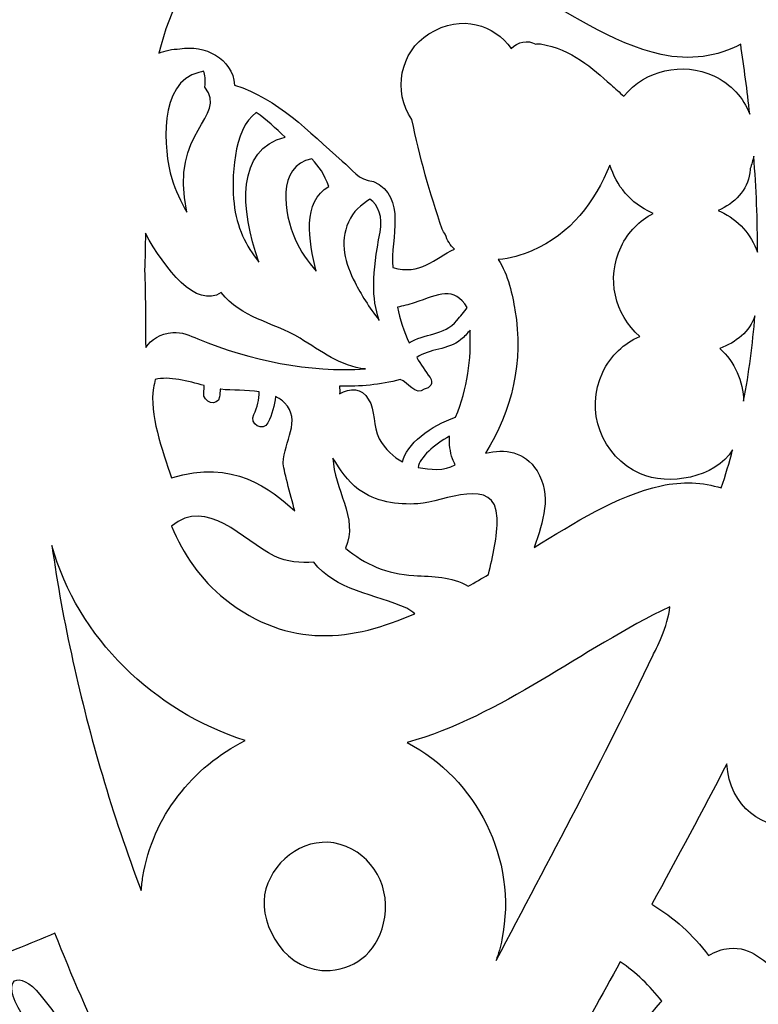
# Model space of a CAD drawing. Header units: millimetres. Extents: x -482 to 545, y -423 to 387.
# Tile 282 of 487: x 338 to 364, y 164 to 200. Entities that reach past the tile are written whole.
import ezdxf

# ---------------------------------------------------------------- set-up
doc = ezdxf.new("R2010")
doc.units = ezdxf.units.MM
doc.header["$MEASUREMENT"] = 0
doc.layers.add('Layer 1', color=7, linetype='Continuous')

msp = doc.modelspace()

# ---------------------------------------------------------------- linework, layer by layer
at = {"layer": 'Layer 1'}
for points, knots in [([(533.7913, 247.7796), (526.499, 265.0213), (516.0589, 280.5054), (502.762, 293.8027), (502.762, 293.8027), (489.4651, 307.0992), (473.981, 317.5393), (456.7393, 324.8316), (456.7393, 324.8316), (438.8884, 332.3821), (419.9266, 336.2104), (400.3806, 336.2104), (400.3806, 336.2104), (380.8342, 336.2104), (361.8724, 332.3821), (344.0219, 324.8316), (344.0219, 324.8316), (326.7806, 317.5393), (311.2961, 307.0992), (297.9992, 293.8027), (297.9992, 293.8027), (284.7023, 280.5054), (274.2625, 265.0213), (266.9699, 247.7796), (266.9699, 247.7796), (259.4194, 229.9291), (255.5914, 210.9673), (255.5914, 191.4209), (255.5914, 191.4209), (255.5914, 171.8749), (259.4194, 152.9128), (266.9699, 135.0622), (266.9699, 135.0622), (274.2625, 117.8205), (284.7023, 102.3364), (297.9992, 89.0395), (297.9992, 89.0395), (309.6119, 77.4264), (322.8944, 67.996), (337.5576, 60.9348), (337.5576, 60.9348), (337.5576, 60.9344), (337.5572, 60.9341), (337.5572, 60.9341), (337.5572, 60.9341), (337.5801, 60.9228), (337.6034, 60.9118), (337.6267, 60.9009), (337.6267, 60.9009), (337.6588, 60.8854), (337.6902, 60.8691), (337.722, 60.8536), (337.722, 60.8536), (337.7223, 60.8543), (337.7223, 60.8547), (337.7227, 60.855), (337.7227, 60.855), (338.2487, 60.6024), (338.775, 60.3513), (339.3045, 60.105), (339.3045, 60.105), (339.1366, 59.9558), (338.9644, 59.8352), (338.83, 59.7646), (338.83, 59.7646), (337.8994, 59.2739), (339.4442, 58.1817), (340.6066, 58.6646), (340.6066, 58.6646), (340.9227, 58.7962), (341.1824, 58.9624), (341.4043, 59.1504), (341.4043, 59.1504), (341.7835, 58.9807), (342.1627, 58.8121), (342.5437, 58.6459), (342.5437, 58.6459), (342.386, 58.5172), (342.2248, 58.3979), (342.0618, 58.2925), (342.0618, 58.2925), (340.776, 57.4606), (341.9535, 56.2379), (343.2465, 57.0743), (343.2465, 57.0743), (343.6504, 57.3357), (344.018, 57.5982), (344.3499, 57.8737), (344.3499, 57.8737), (344.7923, 57.6874), (345.2358, 57.5033), (345.6803, 57.322), (345.6803, 57.322), (344.3697, 56.5667), (345.0467, 54.9118), (346.6303, 55.7038), (346.6303, 55.7038), (347.0974, 55.937), (347.483, 56.1931), (347.8093, 56.4728), (347.8093, 56.4728), (348.2055, 56.3183), (348.6023, 56.1656), (348.9996, 56.0142), (348.9996, 56.0142), (348.8853, 55.9176), (348.7681, 55.8237), (348.6436, 55.7376), (348.6436, 55.7376), (347.1549, 54.7054), (347.6611, 53.3793), (349.0828, 53.9575), (349.0828, 53.9575), (349.8575, 54.2729), (350.5278, 54.7082), (351.0919, 55.2371), (351.0919, 55.2371), (352.2762, 54.8074), (353.465, 54.3936), (354.6585, 53.9963), (354.6585, 53.9963), (355.1435, 52.98), (355.8547, 52.1097), (356.8908, 51.5244), (356.8908, 51.5244), (358.4434, 50.6471), (360.3618, 50.4657), (362.1017, 50.2625), (362.1017, 50.2625), (364.0914, 50.0301), (365.5597, 49.9112), (367.4855, 49.9845), (367.4855, 49.9845), (367.3504, 49.8731), (367.2117, 49.7595), (367.0653, 49.6399), (367.0653, 49.6399), (366.6769, 49.3227), (366.9006, 48.8345), (367.5945, 49.1047), (367.5945, 49.1047), (368.5279, 49.4691), (369.3922, 49.8674), (370.2054, 50.326), (370.2054, 50.326), (371.0291, 50.1528), (371.9044, 50.1108), (372.7549, 50.1299), (372.7549, 50.1299), (372.0374, 49.5834), (371.215, 49.1008), (370.2294, 48.7093), (370.2294, 48.7093), (369.7771, 48.5293), (369.9225, 48.0654), (370.3525, 48.1236), (370.3525, 48.1236), (371.3741, 48.2619), (372.3831, 48.5068), (373.3402, 48.8574), (373.3402, 48.8574), (374.1057, 48.686), (374.9196, 48.6309), (375.7182, 48.6362), (375.7182, 48.6362), (375.1792, 48.3699), (374.5393, 48.1071), (373.7497, 47.8262), (373.7497, 47.8262), (373.44, 47.7084), (373.5321, 47.2025), (373.8877, 47.2484), (373.8877, 47.2484), (375.6798, 47.4802), (377.3968, 47.5557), (378.9049, 48.2132), (378.9049, 48.2132), (379.3593, 48.1459), (379.8143, 48.0813), (380.2698, 48.0178), (380.2698, 48.0178), (379.966, 47.7631), (379.6595, 47.52), (379.3547, 47.2943), (379.3547, 47.2943), (378.8816, 46.944), (379.0132, 46.2006), (379.687, 46.1601), (379.687, 46.1601), (381.1009, 46.0747), (388.0887, 44.8075), (391.5749, 44.7747), (391.5749, 44.7747), (391.5731, 44.4724), (391.8663, 44.1792), (392.1732, 44.4018), (392.1732, 44.4018), (393.717, 45.4693), (394.7037, 46.5876), (395.8082, 47.9935), (395.8082, 47.9935), (395.9222, 47.9257), (396.0382, 47.8633), (396.1582, 47.809), (396.1582, 47.809), (395.4604, 46.7002), (394.6917, 45.8719), (393.6891, 44.9755), (393.6891, 44.9755), (393.2876, 44.6163), (393.8803, 44.0279), (394.2796, 44.3849), (394.2796, 44.3849), (395.3789, 45.3677), (396.2178, 46.2945), (396.9756, 47.5423), (396.9756, 47.5423), (397.093, 47.5165), (397.2112, 47.4943), (397.3312, 47.477), (397.3312, 47.477), (396.9936, 46.4342), (396.367, 45.5551), (395.4869, 44.8731), (395.4869, 44.8731), (395.0621, 44.5444), (395.6572, 43.9577), (396.077, 44.2826), (396.077, 44.2826), (397.1061, 45.0799), (397.8279, 46.1728), (398.1831, 47.417), (398.1831, 47.417), (398.3119, 47.4163), (398.4407, 47.4188), (398.5691, 47.4244), (398.5691, 47.4244), (398.2734, 46.4712), (397.8025, 45.6048), (397.1375, 44.8375), (397.1375, 44.8375), (396.7875, 44.4329), (397.376, 43.8399), (397.728, 44.247), (397.728, 44.247), (398.3475, 44.962), (398.7462, 45.7823), (399.0972, 46.6416), (399.0972, 46.6416), (399.3395, 46.6388), (401.0516, 46.6346), (401.664, 46.6416), (401.664, 46.6416), (402.015, 45.7823), (402.4136, 44.962), (403.0328, 44.247), (403.0328, 44.247), (403.3852, 43.8399), (403.9736, 44.4329), (403.6233, 44.8375), (403.6233, 44.8375), (402.9587, 45.6048), (402.4877, 46.4712), (402.1921, 47.4244), (402.1921, 47.4244), (402.3205, 47.4188), (402.4493, 47.4163), (402.578, 47.417), (402.578, 47.417), (402.9333, 46.1728), (403.6551, 45.0799), (404.6841, 44.2826), (404.6841, 44.2826), (405.1036, 43.9577), (405.6991, 44.5444), (405.2747, 44.8731), (405.2747, 44.8731), (404.3945, 45.5551), (403.7676, 46.4342), (403.43, 47.477), (403.43, 47.477), (403.5499, 47.4943), (403.6681, 47.5165), (403.7856, 47.5423), (403.7856, 47.5423), (404.5434, 46.2945), (405.3823, 45.3677), (406.4815, 44.3849), (406.4815, 44.3849), (406.8809, 44.0279), (407.4735, 44.6163), (407.0717, 44.9755), (407.0717, 44.9755), (406.0698, 45.8719), (405.3008, 46.7002), (404.6026, 47.809), (404.6026, 47.809), (404.7229, 47.8633), (404.839, 47.9257), (404.9533, 47.9935), (404.9533, 47.9935), (406.0575, 46.5876), (407.0442, 45.4693), (408.588, 44.4018), (408.588, 44.4018), (408.8949, 44.1792), (409.188, 44.4724), (409.1863, 44.7747), (409.1863, 44.7747), (412.6724, 44.8075), (419.6599, 46.0747), (421.0742, 46.1601), (421.0742, 46.1601), (421.748, 46.2006), (421.8796, 46.944), (421.4065, 47.2943), (421.4065, 47.2943), (421.1017, 47.52), (420.7951, 47.7631), (420.4914, 48.0178), (420.4914, 48.0178), (420.9468, 48.0813), (421.4023, 48.1459), (421.8566, 48.2132), (421.8566, 48.2132), (423.3644, 47.5557), (425.0814, 47.4802), (426.8735, 47.2484), (426.8735, 47.2484), (427.2291, 47.2025), (427.3212, 47.7084), (427.0114, 47.8262), (427.0114, 47.8262), (426.2223, 48.1071), (425.5816, 48.3699), (425.0429, 48.6362), (425.0429, 48.6362), (425.842, 48.6309), (426.6555, 48.686), (427.421, 48.8574), (427.421, 48.8574), (428.3777, 48.5068), (429.3867, 48.2619), (430.409, 48.1236), (430.409, 48.1236), (430.8391, 48.0654), (430.9841, 48.5293), (430.5314, 48.7093), (430.5314, 48.7093), (429.5461, 49.1008), (428.7238, 49.5834), (428.0063, 50.1299), (428.0063, 50.1299), (428.8568, 50.1108), (429.7324, 50.1528), (430.5561, 50.326), (430.5561, 50.326), (431.3689, 49.8674), (432.2332, 49.4691), (433.1667, 49.1047), (433.1667, 49.1047), (433.8606, 48.8345), (434.0843, 49.3227), (433.6955, 49.6399), (433.6955, 49.6399), (433.5495, 49.7595), (433.4112, 49.8731), (433.2761, 49.9845), (433.2761, 49.9845), (435.2015, 49.9112), (436.6694, 50.0301), (438.6594, 50.2625), (438.6594, 50.2625), (440.3993, 50.4657), (442.3177, 50.6471), (443.8703, 51.5244), (443.8703, 51.5244), (444.9064, 52.1097), (445.6176, 52.98), (446.1027, 53.9963), (446.1027, 53.9963), (447.2958, 54.3936), (448.485, 54.8074), (449.6693, 55.2371), (449.6693, 55.2371), (450.2334, 54.7082), (450.9037, 54.2729), (451.6787, 53.9575), (451.6787, 53.9575), (453.1, 53.3793), (453.6063, 54.7054), (452.1172, 55.7376), (452.1172, 55.7376), (451.993, 55.8237), (451.8756, 55.9176), (451.7616, 56.0142), (451.7616, 56.0142), (452.1588, 56.1656), (452.5557, 56.3183), (452.9519, 56.4728), (452.9519, 56.4728), (453.2782, 56.1931), (453.6641, 55.937), (454.1309, 55.7038), (454.1309, 55.7038), (455.7141, 54.9118), (456.3915, 56.5667), (455.0809, 57.322), (455.0809, 57.322), (455.525, 57.5033), (455.9685, 57.6874), (456.4116, 57.8737), (456.4116, 57.8737), (456.7432, 57.5982), (457.1108, 57.3357), (457.5151, 57.0743), (457.5151, 57.0743), (458.8076, 56.2379), (459.9856, 57.4606), (458.6993, 58.2925), (458.6993, 58.2925), (458.5364, 58.3979), (458.3751, 58.5172), (458.2174, 58.6459), (458.2174, 58.6459), (458.5984, 58.8121), (458.9777, 58.9807), (459.3566, 59.1504), (459.3566, 59.1504), (459.5788, 58.9624), (459.8388, 58.7962), (460.1542, 58.6646), (460.1542, 58.6646), (461.3169, 58.1817), (462.8618, 59.2739), (461.9308, 59.7646), (461.9308, 59.7646), (461.7964, 59.8352), (461.6246, 59.9558), (461.457, 60.105), (461.457, 60.105), (476.8138, 67.2502), (490.6896, 76.9671), (502.762, 89.0395), (502.762, 89.0395), (516.0589, 102.3364), (526.499, 117.8205), (533.7913, 135.0622), (533.7913, 135.0622), (541.3418, 152.9128), (545.1698, 171.8749), (545.1698, 191.4209), (545.1698, 191.4209), (545.1698, 210.9673), (541.3418, 229.9291), (533.7913, 247.7796)], [0, 0, 0, 0, 0.0086957, 0.0086957, 0.0086957, 0.0086957, 0.0173913, 0.0173913, 0.0173913, 0.0173913, 0.026087, 0.026087, 0.026087, 0.026087, 0.0347826, 0.0347826, 0.0347826, 0.0347826, 0.0434783, 0.0434783, 0.0434783, 0.0434783, 0.0521739, 0.0521739, 0.0521739, 0.0521739, 0.0608696, 0.0608696, 0.0608696, 0.0608696, 0.0695652, 0.0695652, 0.0695652, 0.0695652, 0.0782609, 0.0782609, 0.0782609, 0.0782609, 0.0869565, 0.0869565, 0.0869565, 0.0869565, 0.0956522, 0.0956522, 0.0956522, 0.0956522, 0.1043478, 0.1043478, 0.1043478, 0.1043478, 0.1130435, 0.1130435, 0.1130435, 0.1130435, 0.1217391, 0.1217391, 0.1217391, 0.1217391, 0.1304348, 0.1304348, 0.1304348, 0.1304348, 0.1391304, 0.1391304, 0.1391304, 0.1391304, 0.1478261, 0.1478261, 0.1478261, 0.1478261, 0.1565217, 0.1565217, 0.1565217, 0.1565217, 0.1652174, 0.1652174, 0.1652174, 0.1652174, 0.173913, 0.173913, 0.173913, 0.173913, 0.1826087, 0.1826087, 0.1826087, 0.1826087, 0.1913043, 0.1913043, 0.1913043, 0.1913043, 0.2, 0.2, 0.2, 0.2, 0.2086957, 0.2086957, 0.2086957, 0.2086957, 0.2173913, 0.2173913, 0.2173913, 0.2173913, 0.226087, 0.226087, 0.226087, 0.226087, 0.2347826, 0.2347826, 0.2347826, 0.2347826, 0.2434783, 0.2434783, 0.2434783, 0.2434783, 0.2521739, 0.2521739, 0.2521739, 0.2521739, 0.2608696, 0.2608696, 0.2608696, 0.2608696, 0.2695652, 0.2695652, 0.2695652, 0.2695652, 0.2782609, 0.2782609, 0.2782609, 0.2782609, 0.2869565, 0.2869565, 0.2869565, 0.2869565, 0.2956522, 0.2956522, 0.2956522, 0.2956522, 0.3043478, 0.3043478, 0.3043478, 0.3043478, 0.3130435, 0.3130435, 0.3130435, 0.3130435, 0.3217391, 0.3217391, 0.3217391, 0.3217391, 0.3304348, 0.3304348, 0.3304348, 0.3304348, 0.3391304, 0.3391304, 0.3391304, 0.3391304, 0.3478261, 0.3478261, 0.3478261, 0.3478261, 0.3565217, 0.3565217, 0.3565217, 0.3565217, 0.3652174, 0.3652174, 0.3652174, 0.3652174, 0.373913, 0.373913, 0.373913, 0.373913, 0.3826087, 0.3826087, 0.3826087, 0.3826087, 0.3913043, 0.3913043, 0.3913043, 0.3913043, 0.4, 0.4, 0.4, 0.4, 0.4086957, 0.4086957, 0.4086957, 0.4086957, 0.4173913, 0.4173913, 0.4173913, 0.4173913, 0.426087, 0.426087, 0.426087, 0.426087, 0.4347826, 0.4347826, 0.4347826, 0.4347826, 0.4434783, 0.4434783, 0.4434783, 0.4434783, 0.4521739, 0.4521739, 0.4521739, 0.4521739, 0.4608696, 0.4608696, 0.4608696, 0.4608696, 0.4695652, 0.4695652, 0.4695652, 0.4695652, 0.4782609, 0.4782609, 0.4782609, 0.4782609, 0.4869565, 0.4869565, 0.4869565, 0.4869565, 0.4956522, 0.4956522, 0.4956522, 0.4956522, 0.5043478, 0.5043478, 0.5043478, 0.5043478, 0.5130435, 0.5130435, 0.5130435, 0.5130435, 0.5217391, 0.5217391, 0.5217391, 0.5217391, 0.5304348, 0.5304348, 0.5304348, 0.5304348, 0.5391304, 0.5391304, 0.5391304, 0.5391304, 0.5478261, 0.5478261, 0.5478261, 0.5478261, 0.5565217, 0.5565217, 0.5565217, 0.5565217, 0.5652174, 0.5652174, 0.5652174, 0.5652174, 0.573913, 0.573913, 0.573913, 0.573913, 0.5826087, 0.5826087, 0.5826087, 0.5826087, 0.5913043, 0.5913043, 0.5913043, 0.5913043, 0.6, 0.6, 0.6, 0.6, 0.6086957, 0.6086957, 0.6086957, 0.6086957, 0.6173913, 0.6173913, 0.6173913, 0.6173913, 0.626087, 0.626087, 0.626087, 0.626087, 0.6347826, 0.6347826, 0.6347826, 0.6347826, 0.6434783, 0.6434783, 0.6434783, 0.6434783, 0.6521739, 0.6521739, 0.6521739, 0.6521739, 0.6608696, 0.6608696, 0.6608696, 0.6608696, 0.6695652, 0.6695652, 0.6695652, 0.6695652, 0.6782609, 0.6782609, 0.6782609, 0.6782609, 0.6869565, 0.6869565, 0.6869565, 0.6869565, 0.6956522, 0.6956522, 0.6956522, 0.6956522, 0.7043478, 0.7043478, 0.7043478, 0.7043478, 0.7130435, 0.7130435, 0.7130435, 0.7130435, 0.7217391, 0.7217391, 0.7217391, 0.7217391, 0.7304348, 0.7304348, 0.7304348, 0.7304348, 0.7391304, 0.7391304, 0.7391304, 0.7391304, 0.7478261, 0.7478261, 0.7478261, 0.7478261, 0.7565217, 0.7565217, 0.7565217, 0.7565217, 0.7652174, 0.7652174, 0.7652174, 0.7652174, 0.773913, 0.773913, 0.773913, 0.773913, 0.7826087, 0.7826087, 0.7826087, 0.7826087, 0.7913043, 0.7913043, 0.7913043, 0.7913043, 0.8, 0.8, 0.8, 0.8, 0.8086957, 0.8086957, 0.8086957, 0.8086957, 0.8173913, 0.8173913, 0.8173913, 0.8173913, 0.826087, 0.826087, 0.826087, 0.826087, 0.8347826, 0.8347826, 0.8347826, 0.8347826, 0.8434783, 0.8434783, 0.8434783, 0.8434783, 0.8521739, 0.8521739, 0.8521739, 0.8521739, 0.8608696, 0.8608696, 0.8608696, 0.8608696, 0.8695652, 0.8695652, 0.8695652, 0.8695652, 0.8782609, 0.8782609, 0.8782609, 0.8782609, 0.8869565, 0.8869565, 0.8869565, 0.8869565, 0.8956522, 0.8956522, 0.8956522, 0.8956522, 0.9043478, 0.9043478, 0.9043478, 0.9043478, 0.9130435, 0.9130435, 0.9130435, 0.9130435, 0.9217391, 0.9217391, 0.9217391, 0.9217391, 0.9304348, 0.9304348, 0.9304348, 0.9304348, 0.9391304, 0.9391304, 0.9391304, 0.9391304, 0.9478261, 0.9478261, 0.9478261, 0.9478261, 0.9565217, 0.9565217, 0.9565217, 0.9565217, 0.9652174, 0.9652174, 0.9652174, 0.9652174, 0.973913, 0.973913, 0.973913, 0.973913, 0.9826087, 0.9826087, 0.9826087, 0.9826087, 1, 1, 1, 1]), ([(355.8893, 201.4045), (357.4458, 200.4887), (359.1627, 199.2963), (360.9488, 198.9019), (360.9488, 198.9019), (361.9927, 198.6716), (363.0126, 198.8229), (363.842, 199.2787), (363.842, 199.2787), (363.9662, 198.4285), (364.0815, 197.5794), (364.1729, 196.7334), (364.1729, 196.7334), (363.9372, 197.3236), (363.4927, 197.8302), (362.8648, 198.1202), (362.8648, 198.1202), (361.7101, 198.6529), (360.3657, 198.3311), (359.5903, 197.3882), (359.5903, 197.3882), (359.434, 197.5155), (359.2756, 197.6577), (359.1126, 197.8048), (359.1126, 197.8048), (358.4487, 198.4038), (357.6966, 199.0825), (356.5561, 199.29), (356.5561, 199.29), (356.495, 199.3009), (356.4354, 199.2963), (356.3793, 199.2808), (356.3793, 199.2808), (356.0872, 199.4498), (355.7274, 199.3556), (355.485, 199.1256), (355.485, 199.1256), (354.8708, 199.968), (353.701, 200.4009), (352.4945, 199.6551), (352.4945, 199.6551), (351.4433, 199.0063), (351.166, 197.554), (351.8772, 196.5341), (351.8772, 196.5341), (352.1573, 195.1762), (352.5242, 193.8484), (352.9814, 192.5392), (352.9814, 192.5392), (353.0036, 192.475), (353.0413, 192.4101), (353.0886, 192.3522), (353.0886, 192.3522), (353.1623, 192.13), (353.2752, 191.9504), (353.4227, 191.8139), (353.4227, 191.8139), (352.6998, 191.4763), (352.1664, 190.8413), (351.1787, 191.1454), (351.1787, 191.1454), (351.0845, 192.2228), (351.7195, 193.6995), (350.4763, 194.2805), (350.4763, 194.2805), (349.9245, 194.3169), (349.6949, 194.7152), (349.3389, 195.0221), (349.3389, 195.0221), (348.0823, 196.1065), (347.0272, 197.276), (345.4196, 197.7861), (345.4196, 197.7861), (345.3518, 198.7742), (344.3108, 199.266), (343.4313, 199.1034), (343.4313, 199.1034), (343.1438, 199.1005), (342.8898, 199.0455), (342.6651, 198.9499), (342.6651, 198.9499), (343.056, 200.5526), (343.7679, 201.9968), (345.0763, 203.0347), (345.0763, 203.0347), (348.7844, 205.9691), (352.497, 203.4009), (355.8893, 201.4045)], [0, 0, 0, 0, 0.0434783, 0.0434783, 0.0434783, 0.0434783, 0.0869565, 0.0869565, 0.0869565, 0.0869565, 0.1304348, 0.1304348, 0.1304348, 0.1304348, 0.173913, 0.173913, 0.173913, 0.173913, 0.2173913, 0.2173913, 0.2173913, 0.2173913, 0.2608696, 0.2608696, 0.2608696, 0.2608696, 0.3043478, 0.3043478, 0.3043478, 0.3043478, 0.3478261, 0.3478261, 0.3478261, 0.3478261, 0.3913043, 0.3913043, 0.3913043, 0.3913043, 0.4347826, 0.4347826, 0.4347826, 0.4347826, 0.4782609, 0.4782609, 0.4782609, 0.4782609, 0.5217391, 0.5217391, 0.5217391, 0.5217391, 0.5652174, 0.5652174, 0.5652174, 0.5652174, 0.6086957, 0.6086957, 0.6086957, 0.6086957, 0.6521739, 0.6521739, 0.6521739, 0.6521739, 0.6956522, 0.6956522, 0.6956522, 0.6956522, 0.7391304, 0.7391304, 0.7391304, 0.7391304, 0.7826087, 0.7826087, 0.7826087, 0.7826087, 0.826087, 0.826087, 0.826087, 0.826087, 0.8695652, 0.8695652, 0.8695652, 0.8695652, 0.9130435, 0.9130435, 0.9130435, 0.9130435, 1, 1, 1, 1]), ([(343.6828, 193.1548), (343.4592, 193.5432), (343.2673, 193.9486), (343.1346, 194.385), (343.1346, 194.385), (342.8207, 195.4204), (342.6439, 197.9141), (344.1235, 198.2422), (344.1235, 198.2422), (344.1834, 198.2553), (344.2388, 198.2743), (344.291, 198.2969), (344.291, 198.2969), (344.351, 198.1653), (344.3704, 197.9783), (344.3394, 197.7131), (344.3394, 197.7131), (345.2033, 196.5888), (343.0302, 196.1672), (343.6828, 193.1548)], [0, 0, 0, 0, 0.1666667, 0.1666667, 0.1666667, 0.1666667, 0.3333333, 0.3333333, 0.3333333, 0.3333333, 0.5, 0.5, 0.5, 0.5, 0.6666667, 0.6666667, 0.6666667, 0.6666667, 1, 1, 1, 1]), ([(346.3054, 191.3426), (345.8313, 191.9275), (345.4958, 192.6059), (345.3991, 193.4741), (345.3991, 193.4741), (345.3056, 194.3133), (345.3547, 196.1989), (346.2091, 196.7853), (346.2091, 196.7853), (346.5862, 196.532), (346.9192, 196.2113), (347.2586, 195.8927), (347.2586, 195.8927), (345.4859, 195.4447), (345.6108, 193.2903), (346.3054, 191.3426)], [0, 0, 0, 0, 0.2, 0.2, 0.2, 0.2, 0.4, 0.4, 0.4, 0.4, 0.6, 0.6, 0.6, 0.6, 1, 1, 1, 1]), ([(348.3878, 191.0099), (348.0823, 191.3606), (347.8178, 191.743), (347.6273, 192.1713), (347.6273, 192.1713), (347.2103, 193.1086), (346.9351, 194.8503), (348.2291, 195.0997), (348.2291, 195.0997), (348.5078, 194.822), (348.6764, 194.5366), (348.8496, 194.0932), (348.8496, 194.0932), (347.8851, 193.5602), (348.1095, 192.1106), (348.3878, 191.0099)], [0, 0, 0, 0, 0.2, 0.2, 0.2, 0.2, 0.4, 0.4, 0.4, 0.4, 0.6, 0.6, 0.6, 0.6, 1, 1, 1, 1]), ([(364.1842, 194.7469), (364.242, 194.8968), (364.2861, 195.0492), (364.3165, 195.2038), (364.3165, 195.2038), (364.4089, 194.0343), (364.4586, 192.8694), (364.4523, 191.7081), (364.4523, 191.7081), (364.2262, 192.3339), (363.7704, 192.8758), (363.1128, 193.1795), (363.1128, 193.1795), (363.0835, 193.1929), (363.0535, 193.2028), (363.0239, 193.2151), (363.0239, 193.2151), (363.6173, 193.484), (364.0833, 193.944), (364.1757, 194.5945), (364.1757, 194.5945), (364.1831, 194.6474), (364.1849, 194.6979), (364.1842, 194.7469)], [0, 0, 0, 0, 0.1428571, 0.1428571, 0.1428571, 0.1428571, 0.2857143, 0.2857143, 0.2857143, 0.2857143, 0.4285714, 0.4285714, 0.4285714, 0.4285714, 0.5714286, 0.5714286, 0.5714286, 0.5714286, 0.7142857, 0.7142857, 0.7142857, 0.7142857, 1, 1, 1, 1]), ([(356.428, 183.7353), (355.975, 184.4588), (355.2621, 184.5407), (354.5512, 184.3858), (354.5512, 184.3858), (355.5305, 185.9225), (355.9458, 187.7563), (355.624, 189.5904), (355.624, 189.5904), (355.5429, 190.1089), (355.3785, 190.8992), (355.0194, 191.4297), (355.0194, 191.4297), (355.4494, 191.4749), (355.8801, 191.5945), (356.2343, 191.7458), (356.2343, 191.7458), (357.6712, 192.359), (358.52, 193.5365), (359.0848, 194.8743), (359.0848, 194.8743), (359.3056, 194.1292), (359.839, 193.4794), (360.6067, 193.1354), (360.6067, 193.1354), (360.6229, 193.128), (360.6419, 193.1227), (360.6589, 193.1157), (360.6589, 193.1157), (360.1653, 192.8553), (359.7469, 192.444), (359.4862, 191.9003), (359.4862, 191.9003), (358.937, 190.7545), (359.2569, 189.427), (360.1671, 188.6347), (360.1671, 188.6347), (359.5981, 188.3842), (359.1119, 187.9404), (358.8212, 187.3336), (358.8212, 187.3336), (358.1506, 185.9349), (358.7747, 184.2627), (360.1897, 183.6281), (360.1897, 183.6281), (361.1919, 183.1786), (362.9336, 183.4739), (363.5492, 184.5058), (363.5492, 184.5058), (363.4268, 184.0412), (363.2885, 183.578), (363.1368, 183.1144), (363.1368, 183.1144), (362.4633, 183.324), (361.713, 183.3621), (360.9488, 183.1934), (360.9488, 183.1934), (359.3271, 182.8357), (357.7629, 181.8201), (356.3239, 180.9508), (356.3239, 180.9508), (356.6457, 181.8882), (356.985, 182.8456), (356.428, 183.7353)], [0, 0, 0, 0, 0.0588235, 0.0588235, 0.0588235, 0.0588235, 0.1176471, 0.1176471, 0.1176471, 0.1176471, 0.1764706, 0.1764706, 0.1764706, 0.1764706, 0.2352941, 0.2352941, 0.2352941, 0.2352941, 0.2941176, 0.2941176, 0.2941176, 0.2941176, 0.3529412, 0.3529412, 0.3529412, 0.3529412, 0.4117647, 0.4117647, 0.4117647, 0.4117647, 0.4705882, 0.4705882, 0.4705882, 0.4705882, 0.5294118, 0.5294118, 0.5294118, 0.5294118, 0.5882353, 0.5882353, 0.5882353, 0.5882353, 0.6470588, 0.6470588, 0.6470588, 0.6470588, 0.7058824, 0.7058824, 0.7058824, 0.7058824, 0.7647059, 0.7647059, 0.7647059, 0.7647059, 0.8235294, 0.8235294, 0.8235294, 0.8235294, 0.8823529, 0.8823529, 0.8823529, 0.8823529, 1, 1, 1, 1]), ([(350.7148, 192.4352), (350.417, 190.885), (350.4075, 190.0349), (350.6844, 189.2185), (350.6844, 189.2185), (350.3182, 189.68), (350.011, 190.1964), (349.8057, 190.5926), (349.8057, 190.5926), (349.4458, 191.2883), (349.2296, 192.0549), (349.5658, 192.7996), (349.5658, 192.7996), (349.7397, 193.1848), (350.0184, 193.4243), (350.3401, 193.6314), (350.3401, 193.6314), (350.6601, 193.4272), (350.822, 192.9908), (350.7148, 192.4352)], [0, 0, 0, 0, 0.1666667, 0.1666667, 0.1666667, 0.1666667, 0.3333333, 0.3333333, 0.3333333, 0.3333333, 0.5, 0.5, 0.5, 0.5, 0.6666667, 0.6666667, 0.6666667, 0.6666667, 1, 1, 1, 1]), ([(344.9299, 190.2303), (345.6739, 189.288), (346.7682, 189.1868), (347.8036, 188.5662), (347.8036, 188.5662), (348.5702, 188.1066), (349.2677, 187.5407), (350.1838, 187.4486), (350.1838, 187.4486), (348.1275, 187.3206), (345.9964, 187.7481), (344.0861, 188.544), (344.0861, 188.544), (343.789, 188.6678), (343.5012, 188.8058), (343.1699, 188.774), (343.1699, 188.774), (342.7085, 188.7299), (342.3934, 188.532), (342.1853, 188.2353), (342.1853, 188.2353), (342.1747, 189.2206), (342.1797, 190.1753), (342.1454, 191.048), (342.1454, 191.048), (342.1624, 191.4767), (342.1694, 191.9261), (342.174, 192.3886), (342.174, 192.3886), (342.894, 191.0995), (344.0155, 189.6239), (344.9299, 190.2303)], [0, 0, 0, 0, 0.1111111, 0.1111111, 0.1111111, 0.1111111, 0.2222222, 0.2222222, 0.2222222, 0.2222222, 0.3333333, 0.3333333, 0.3333333, 0.3333333, 0.4444444, 0.4444444, 0.4444444, 0.4444444, 0.5555556, 0.5555556, 0.5555556, 0.5555556, 0.6666667, 0.6666667, 0.6666667, 0.6666667, 0.7777778, 0.7777778, 0.7777778, 0.7777778, 1, 1, 1, 1]), ([(351.3473, 189.6994), (351.5477, 189.7357), (351.7505, 189.7886), (351.9601, 189.8595), (351.9601, 189.8595), (352.8582, 190.1619), (353.4012, 190.4772), (353.8898, 189.6824), (353.8898, 189.6824), (353.7695, 189.5272), (353.6478, 189.3677), (353.5102, 189.2111), (353.5102, 189.2111), (353.0375, 188.6707), (352.3167, 188.7366), (351.7752, 188.3976), (351.7752, 188.3976), (351.5794, 188.8227), (351.4436, 189.2563), (351.3473, 189.6994)], [0, 0, 0, 0, 0.1666667, 0.1666667, 0.1666667, 0.1666667, 0.3333333, 0.3333333, 0.3333333, 0.3333333, 0.5, 0.5, 0.5, 0.5, 0.6666667, 0.6666667, 0.6666667, 0.6666667, 1, 1, 1, 1]), ([(364.3588, 189.3787), (364.2794, 188.3415), (364.1457, 187.3072), (363.9499, 186.276), (363.9499, 186.276), (363.9348, 187.0024), (363.6293, 187.7055), (363.0782, 188.1972), (363.0782, 188.1972), (363.6702, 188.416), (364.1701, 188.8086), (364.3588, 189.3787)], [0, 0, 0, 0, 0.25, 0.25, 0.25, 0.25, 0.5, 0.5, 0.5, 0.5, 1, 1, 1, 1]), ([(351.4507, 187.0648), (351.7272, 186.978), (352.0179, 186.4432), (352.3252, 186.7127), (352.3252, 186.7127), (352.5206, 186.7438), (352.6833, 186.9368), (352.5347, 187.135), (352.5347, 187.135), (352.3534, 187.3767), (352.1954, 187.6197), (352.0543, 187.8635), (352.0543, 187.8635), (352.5026, 188.1958), (353.2033, 188.1323), (353.6608, 188.5158), (353.6608, 188.5158), (353.7832, 188.6181), (353.8901, 188.738), (353.991, 188.8647), (353.991, 188.8647), (354.0397, 187.7972), (353.9021, 186.7579), (353.4636, 185.69), (353.4636, 185.69), (352.5863, 185.4018), (351.6457, 184.6949), (351.5353, 184.0634), (351.5353, 184.0634), (351.1981, 184.2433), (350.9028, 184.5206), (350.6855, 184.9069), (350.6855, 184.9069), (350.4361, 185.351), (350.5624, 185.9574), (350.2876, 186.3501), (350.2876, 186.3501), (350.0579, 186.7632), (349.6102, 186.7621), (349.2412, 186.5469), (349.2412, 186.5469), (349.2507, 186.6372), (349.2476, 186.7286), (349.2366, 186.82), (349.2366, 186.82), (349.9803, 186.8038), (350.7215, 186.8687), (351.4507, 187.0648)], [0, 0, 0, 0, 0.0769231, 0.0769231, 0.0769231, 0.0769231, 0.1538462, 0.1538462, 0.1538462, 0.1538462, 0.2307692, 0.2307692, 0.2307692, 0.2307692, 0.3076923, 0.3076923, 0.3076923, 0.3076923, 0.3846154, 0.3846154, 0.3846154, 0.3846154, 0.4615385, 0.4615385, 0.4615385, 0.4615385, 0.5384615, 0.5384615, 0.5384615, 0.5384615, 0.6153846, 0.6153846, 0.6153846, 0.6153846, 0.6923077, 0.6923077, 0.6923077, 0.6923077, 0.7692308, 0.7692308, 0.7692308, 0.7692308, 0.8461538, 0.8461538, 0.8461538, 0.8461538, 1, 1, 1, 1]), ([(342.47, 186.76), (342.4901, 186.8683), (342.5116, 186.9685), (342.5338, 187.0613), (342.5338, 187.0613), (343.0316, 187.202), (343.7329, 186.9974), (344.3133, 186.8433), (344.3133, 186.8433), (344.3111, 186.76), (344.3087, 186.6771), (344.2967, 186.5935), (344.2967, 186.5935), (344.2438, 186.2178), (344.8181, 186.0555), (344.8721, 186.4348), (344.8721, 186.4348), (344.8851, 186.5279), (344.8943, 186.6207), (344.8999, 186.7127), (344.8999, 186.7127), (344.9073, 186.712), (344.9155, 186.7099), (344.9225, 186.7092), (344.9225, 186.7092), (345.3391, 186.6595), (345.8507, 186.6877), (346.317, 186.6189), (346.317, 186.6189), (346.3167, 186.3363), (346.2535, 186.0566), (346.1177, 185.7881), (346.1177, 185.7881), (345.9445, 185.447), (346.4589, 185.1443), (346.6324, 185.4875), (346.6324, 185.4875), (346.7883, 185.7945), (346.8794, 186.1194), (346.9055, 186.4492), (346.9055, 186.4492), (347.0279, 186.3896), (347.1411, 186.3138), (347.2392, 186.2146), (347.2392, 186.2146), (347.8671, 185.5807), (347.211, 184.7929), (347.1884, 184.0352), (347.1884, 184.0352), (347.1828, 183.8358), (347.4607, 182.8597), (347.6093, 182.284), (347.6093, 182.284), (346.7432, 183.0499), (345.3642, 184.2045), (343.1223, 183.4806), (343.1223, 183.4806), (342.7924, 184.4694), (342.2993, 185.8315), (342.47, 186.76)], [0, 0, 0, 0, 0.0625, 0.0625, 0.0625, 0.0625, 0.125, 0.125, 0.125, 0.125, 0.1875, 0.1875, 0.1875, 0.1875, 0.25, 0.25, 0.25, 0.25, 0.3125, 0.3125, 0.3125, 0.3125, 0.375, 0.375, 0.375, 0.375, 0.4375, 0.4375, 0.4375, 0.4375, 0.5, 0.5, 0.5, 0.5, 0.5625, 0.5625, 0.5625, 0.5625, 0.625, 0.625, 0.625, 0.625, 0.6875, 0.6875, 0.6875, 0.6875, 0.75, 0.75, 0.75, 0.75, 0.8125, 0.8125, 0.8125, 0.8125, 0.875, 0.875, 0.875, 0.875, 1, 1, 1, 1]), ([(353.3535, 184.1752), (353.38, 184.1004), (353.4142, 184.0295), (353.4516, 183.9604), (353.4516, 183.9604), (353.0438, 183.7289), (352.533, 183.7741), (352.1022, 183.8609), (352.1022, 183.8609), (352.158, 184.2264), (352.6854, 184.7026), (353.2452, 184.9951), (353.2452, 184.9951), (353.2283, 184.7174), (353.2597, 184.4366), (353.3535, 184.1752)], [0, 0, 0, 0, 0.2, 0.2, 0.2, 0.2, 0.4, 0.4, 0.4, 0.4, 0.6, 0.6, 0.6, 0.6, 1, 1, 1, 1]), ([(351.9421, 179.9253), (350.9801, 179.9842), (350.1535, 180.319), (349.4603, 180.9265), (349.4603, 180.9265), (349.9478, 181.9996), (349.0176, 183.1045), (349.002, 184.1999), (349.002, 184.1999), (349.2677, 183.7847), (349.5234, 183.3642), (349.9298, 183.0643), (349.9298, 183.0643), (350.5454, 182.6092), (351.3434, 182.4921), (352.0888, 182.5401), (352.0888, 182.5401), (353.0516, 182.6025), (354.9216, 183.59), (354.9749, 182.0173), (354.9749, 182.0173), (354.9978, 181.3339), (354.8215, 180.6432), (354.6592, 179.9616), (354.6592, 179.9616), (354.4158, 179.8181), (354.1713, 179.6741), (353.9254, 179.5344), (353.9254, 179.5344), (353.3024, 179.9048), (352.6586, 179.8816), (351.9421, 179.9253)], [0, 0, 0, 0, 0.1111111, 0.1111111, 0.1111111, 0.1111111, 0.2222222, 0.2222222, 0.2222222, 0.2222222, 0.3333333, 0.3333333, 0.3333333, 0.3333333, 0.4444444, 0.4444444, 0.4444444, 0.4444444, 0.5555556, 0.5555556, 0.5555556, 0.5555556, 0.6666667, 0.6666667, 0.6666667, 0.6666667, 0.7777778, 0.7777778, 0.7777778, 0.7777778, 1, 1, 1, 1]), ([(345.0763, 179.0606), (344.17, 179.78), (343.5537, 180.6961), (343.1283, 181.7223), (343.1283, 181.7223), (344.4113, 182.804), (345.7117, 181.2228), (346.8758, 180.6245), (346.8758, 180.6245), (347.3292, 180.4287), (347.8245, 180.3642), (348.3078, 180.4132), (348.3078, 180.4132), (349.0461, 179.3866), (350.5754, 179.2388), (351.6863, 178.7347), (351.6863, 178.7347), (351.796, 178.6782), (351.8902, 178.6091), (351.977, 178.5346), (351.977, 178.5346), (349.7284, 177.5451), (347.4015, 177.2209), (345.0763, 179.0606)], [0, 0, 0, 0, 0.1428571, 0.1428571, 0.1428571, 0.1428571, 0.2857143, 0.2857143, 0.2857143, 0.2857143, 0.4285714, 0.4285714, 0.4285714, 0.4285714, 0.5714286, 0.5714286, 0.5714286, 0.5714286, 0.7142857, 0.7142857, 0.7142857, 0.7142857, 1, 1, 1, 1]), ([(342.0826, 168.9606), (342.0551, 168.7885), (342.0371, 168.6181), (342.0237, 168.4477), (342.0237, 168.4477), (341.4999, 169.8299), (341.0257, 171.2311), (340.6073, 172.6493), (340.6073, 172.6493), (339.7963, 175.3999), (339.1726, 178.1953), (338.7687, 181.0203), (338.7687, 181.0203), (339.7014, 177.6471), (342.5042, 174.9663), (345.8041, 173.9164), (345.8041, 173.9164), (343.8987, 172.9653), (342.4294, 171.1267), (342.0826, 168.9606)], [0, 0, 0, 0, 0.1666667, 0.1666667, 0.1666667, 0.1666667, 0.3333333, 0.3333333, 0.3333333, 0.3333333, 0.5, 0.5, 0.5, 0.5, 0.6666667, 0.6666667, 0.6666667, 0.6666667, 1, 1, 1, 1]), ([(351.7004, 173.8455), (355.1488, 174.8058), (358.0367, 177.2512), (361.2572, 178.7876), (361.2572, 178.7876), (361.2226, 178.1039), (360.7301, 177.1952), (360.6553, 177.0399), (360.6553, 177.0399), (358.8526, 173.2744), (356.8866, 169.5917), (354.9389, 165.8999), (354.9389, 165.8999), (355.0282, 166.1557), (355.1019, 166.4143), (355.1534, 166.6743), (355.1534, 166.6743), (355.7351, 169.6242), (354.2235, 172.5089), (351.7004, 173.8455)], [0, 0, 0, 0, 0.1666667, 0.1666667, 0.1666667, 0.1666667, 0.3333333, 0.3333333, 0.3333333, 0.3333333, 0.5, 0.5, 0.5, 0.5, 0.6666667, 0.6666667, 0.6666667, 0.6666667, 1, 1, 1, 1]), ([(369.5707, 166.82), (368.1589, 166.6739), (368.1991, 164.4281), (366.6829, 164.8172), (366.6829, 164.8172), (367.5761, 165.0395), (367.1976, 166.4203), (366.3023, 166.1977), (366.3023, 166.1977), (365.8468, 166.0844), (365.5113, 165.7958), (365.3205, 165.4364), (365.3205, 165.4364), (364.7253, 165.8272), (364.2508, 166.4256), (363.4208, 166.3448), (363.4208, 166.3448), (363.1615, 166.3194), (362.9114, 166.2252), (362.6725, 166.0883), (362.6725, 166.0883), (362.1063, 166.8401), (361.4138, 167.4729), (360.607, 167.9534), (360.607, 167.9534), (361.5341, 169.651), (362.4489, 171.3553), (363.34, 173.0722), (363.34, 173.0722), (363.5326, 169.8397), (368.342, 169.9847), (368.3081, 173.2659), (368.3081, 173.2659), (368.3099, 173.6501), (368.2422, 173.9845), (368.1247, 174.2759), (368.1247, 174.2759), (368.8962, 173.5855), (369.6762, 172.9054), (370.4749, 172.2485), (370.4749, 172.2485), (369.3354, 170.6091), (368.42, 168.5059), (369.5707, 166.82)], [0, 0, 0, 0, 0.0833333, 0.0833333, 0.0833333, 0.0833333, 0.1666667, 0.1666667, 0.1666667, 0.1666667, 0.25, 0.25, 0.25, 0.25, 0.3333333, 0.3333333, 0.3333333, 0.3333333, 0.4166667, 0.4166667, 0.4166667, 0.4166667, 0.5, 0.5, 0.5, 0.5, 0.5833333, 0.5833333, 0.5833333, 0.5833333, 0.6666667, 0.6666667, 0.6666667, 0.6666667, 0.75, 0.75, 0.75, 0.75, 0.8333333, 0.8333333, 0.8333333, 0.8333333, 1, 1, 1, 1]), ([(350.8869, 167.48), (350.695, 166.2823), (349.89, 165.6173), (348.8951, 165.5447), (348.8951, 165.5447), (347.2762, 165.4265), (346.3283, 167.1995), (346.5139, 168.2956), (346.5139, 168.2956), (346.7125, 169.4651), (347.8841, 170.3802), (349.032, 170.184), (349.032, 170.184), (350.2805, 169.9713), (351.0901, 168.7475), (350.8869, 167.48)], [0, 0, 0, 0, 0.2, 0.2, 0.2, 0.2, 0.4, 0.4, 0.4, 0.4, 0.6, 0.6, 0.6, 0.6, 1, 1, 1, 1]), ([(338.3294, 164.6694), (337.6066, 165.5658), (336.8238, 165.3291), (337.6867, 163.942), (337.6867, 163.942), (338.6702, 162.3605), (339.5934, 160.3539), (338.8286, 158.6299), (338.8286, 158.6299), (338.738, 158.4253), (338.4328, 158.4736), (338.4056, 158.6958), (338.4056, 158.6958), (338.1502, 160.7875), (337.6472, 162.6156), (334.7932, 164.0771), (334.7932, 164.0771), (334.0996, 164.4324), (333.7846, 164.1022), (333.6932, 163.6372), (333.6932, 163.6372), (333.2787, 161.553), (332.7287, 157.4378), (334.7255, 156.2095), (334.7255, 156.2095), (336.2653, 155.2615), (337.3776, 155.996), (337.5851, 156.2599), (337.5851, 156.2599), (338.3294, 157.2075), (338.5891, 155.9957), (337.7879, 155.3631), (337.7879, 155.3631), (336.573, 154.4039), (334.1716, 155.7868), (332.6868, 155.4757), (332.6868, 155.4757), (331.3811, 157.9755), (330.2159, 160.5469), (329.2024, 163.1765), (329.2024, 163.1765), (329.5051, 163.2939), (329.8317, 163.4185), (330.1722, 163.5476), (330.1722, 163.5476), (330.4741, 162.1587), (330.8068, 160.7808), (331.5275, 159.5594), (331.5275, 159.5594), (332.1364, 158.5272), (332.7799, 158.7473), (332.238, 159.847), (332.238, 159.847), (331.5568, 161.2316), (332.2744, 162.8103), (332.2909, 164.3424), (332.2909, 164.3424), (334.5808, 165.1975), (337.1159, 166.1423), (338.8819, 166.8958), (338.8819, 166.8958), (340.088, 163.8157), (341.5373, 160.8266), (343.2278, 157.9624), (343.2278, 157.9624), (342.6213, 157.2583), (341.8502, 156.8127), (341.0257, 157.0893), (341.0257, 157.0893), (340.6045, 157.2304), (340.3777, 157.6887), (340.5251, 158.1081), (340.5251, 158.1081), (341.3475, 160.4449), (339.8968, 162.7256), (338.3294, 164.6694)], [0, 0, 0, 0, 0.05, 0.05, 0.05, 0.05, 0.1, 0.1, 0.1, 0.1, 0.15, 0.15, 0.15, 0.15, 0.2, 0.2, 0.2, 0.2, 0.25, 0.25, 0.25, 0.25, 0.3, 0.3, 0.3, 0.3, 0.35, 0.35, 0.35, 0.35, 0.4, 0.4, 0.4, 0.4, 0.45, 0.45, 0.45, 0.45, 0.5, 0.5, 0.5, 0.5, 0.55, 0.55, 0.55, 0.55, 0.6, 0.6, 0.6, 0.6, 0.65, 0.65, 0.65, 0.65, 0.7, 0.7, 0.7, 0.7, 0.75, 0.75, 0.75, 0.75, 0.8, 0.8, 0.8, 0.8, 0.85, 0.85, 0.85, 0.85, 0.9, 0.9, 0.9, 0.9, 1, 1, 1, 1]), ([(358.8488, 161.0573), (358.442, 161.511), (357.9753, 161.9022), (357.4539, 162.2275), (357.4539, 162.2275), (358.1213, 163.4379), (358.7902, 164.6476), (359.4573, 165.8579), (359.4573, 165.8579), (360.0256, 165.4745), (360.5407, 164.9756), (360.9665, 164.4285), (360.9665, 164.4285), (360.9531, 164.4122), (360.9386, 164.3946), (360.9252, 164.3787), (360.9252, 164.3787), (360.075, 163.3645), (359.38, 162.2476), (358.8488, 161.0573)], [0, 0, 0, 0, 0.1666667, 0.1666667, 0.1666667, 0.1666667, 0.3333333, 0.3333333, 0.3333333, 0.3333333, 0.5, 0.5, 0.5, 0.5, 0.6666667, 0.6666667, 0.6666667, 0.6666667, 1, 1, 1, 1])]:
    msp.add_open_spline(points, degree=3, knots=knots, dxfattribs=at)

doc.saveas('drawing.dxf')
